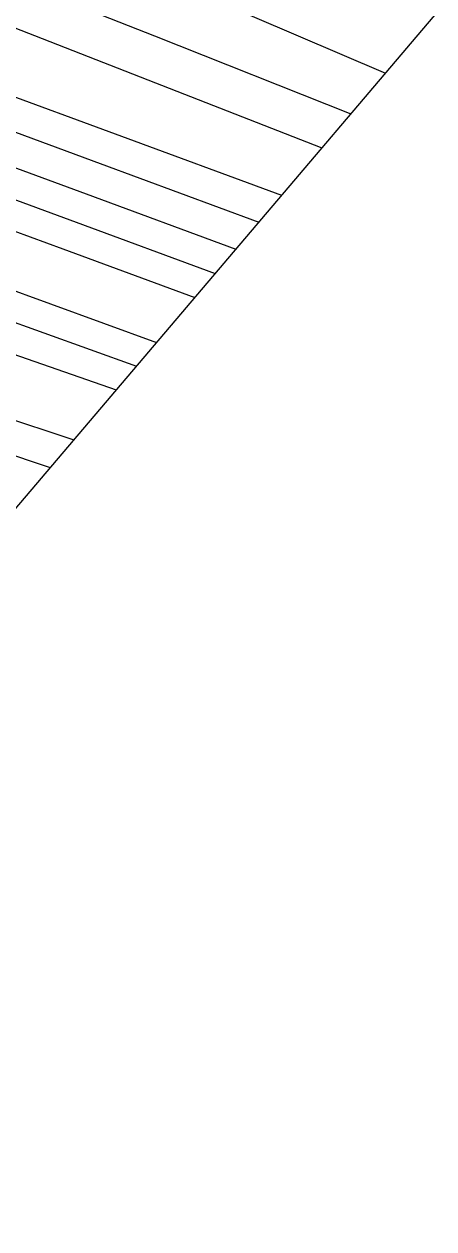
# Model space of a CAD drawing. Extents: x -540150 to -533593, y -1185082 to -1180066.
# Drawn here: x -535955.3 to -535798.8, y -1183069.4 to -1182609.1 of the extents above; entities that cross this region are included whole.
import ezdxf

# ---------------------------------------------------------------- set-up
doc = ezdxf.new("R2010")
doc.units = 0
doc.layers.add('KN_HRAN_PARCEL', color=7, linetype='Continuous')
doc.layers.add('rámeček', color=7, linetype='Continuous')

msp = doc.modelspace()

# ---------------------------------------------------------------- linework, layer by layer
at = {"layer": 'KN_HRAN_PARCEL'}
for p, q in [((-536015.08, -1182570.16), (-535905.57, -1182613.62)), ((-536024.71, -1182584.89), (-535911.04, -1182629.28)), ((-535896.25, -1182593.97), (-535817.35, -1182627.79)), ((-536039.33, -1182607.21), (-535920.59, -1182651.01)), ((-535905.57, -1182613.62), (-535830.59, -1182643.38)), ((-536046.43, -1182618.03), (-535926.27, -1182662.38)), ((-536053.58, -1182628.96), (-535931.57, -1182674)), ((-535911.04, -1182629.28), (-535841.64, -1182656.39)), ((-536060.02, -1182638.81), (-535935.48, -1182684.79)), ((-536066.38, -1182648.49), (-535940.53, -1182694.95)), ((-535920.59, -1182651.01), (-535856.99, -1182674.47)), ((-535926.27, -1182662.38), (-535865.71, -1182684.74)), ((-535931.57, -1182674), (-535874.49, -1182695.08)), ((-535935.48, -1182684.79), (-535882.4, -1182704.39)), ((-535940.53, -1182694.95), (-535890.17, -1182713.55)), ((-535980.98, -1182702.96), (-535904.79, -1182730.76)), ((-535986.24, -1182713.26), (-535912.43, -1182739.75)), ((-535991.23, -1182724.07), (-535920.17, -1182748.87)), ((-536001.29, -1182746.45), (-535936.37, -1182767.94)), ((-536006.9, -1182758.08), (-535945.31, -1182778.47))]:
    msp.add_line(p, q, dxfattribs=at)
at = {"layer": 'rámeček'}
msp.add_lwpolyline([(-535379.29, -1181668.54), (-536732.12, -1183261.63), (-536513.36, -1183447.4), (-535160.52, -1181854.31)], dxfattribs=at)

doc.saveas('drawing.dxf')
